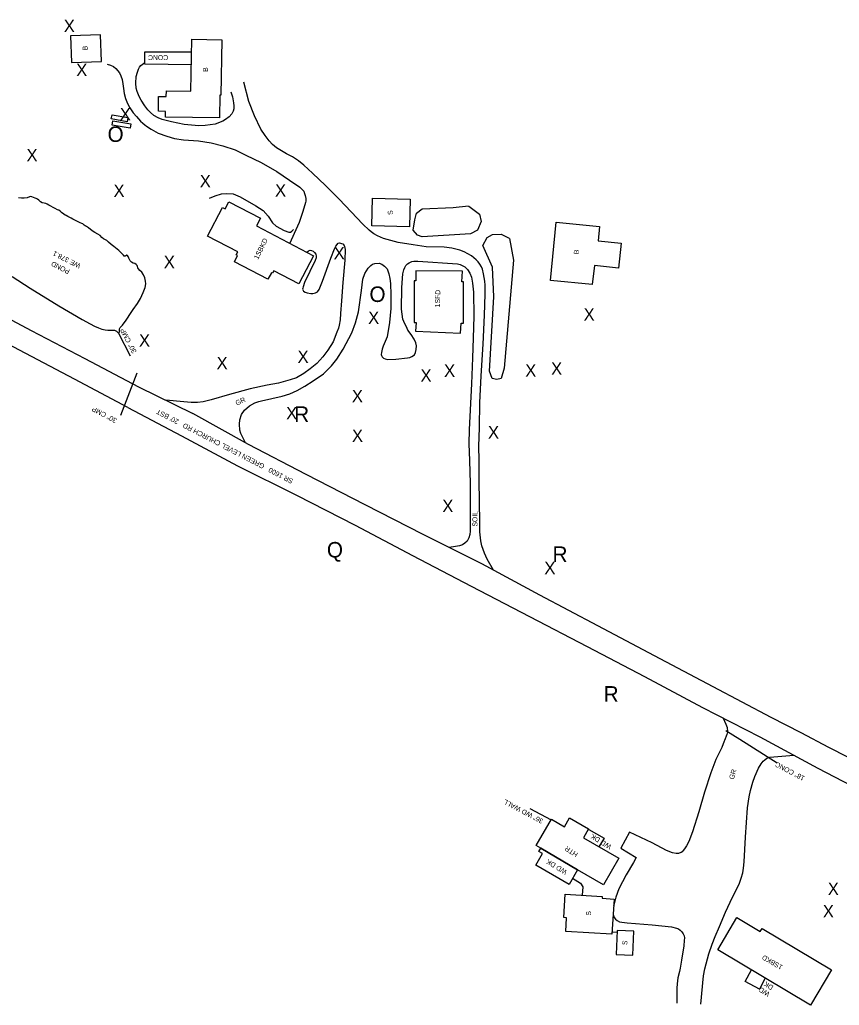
# Model space of a CAD drawing. Extents: x 2030130 to 2036320, y 723205 to 762423.
# Drawn here: x 2032860 to 2033521, y 727978 to 728773 of the extents above; entities that cross this region are included whole.
import ezdxf

# ---------------------------------------------------------------- set-up
doc = ezdxf.new("R2010")
doc.units = 0
for name, color, linetype in [('Draft_Station Cardinal Points', 7, 'Continuous'), ('Draft_Station Labels Major', 7, 'Continuous'), ('Draft_Station Tics Major', 7, 'Continuous'), ('Draft_Station Tics Minor', 7, 'Continuous'), ('Exist Terrain Model Ground Surface', 7, 'Continuous'), ('Old_Level_15', 7, 'Continuous'), ('Old_Level_23', 7, 'Continuous'), ('Old_Level_26', 7, 'Continuous'), ('Old_Level_28', 7, 'Continuous'), ('Prop Alignment Horizontal', 7, 'Continuous'), ('Prop Alignment Vertical', 7, 'Continuous'), ('Prop Horizontal Alignment Ramp', 7, 'Continuous')]:
    doc.layers.add(name, color=color, linetype=linetype)

msp = doc.modelspace()

# ---------------------------------------------------------------- linework, layer by layer
at = {"layer": 'Draft_Station Labels Major'}
for p, q in [((2032955.93, 728477.05), (2032999.77, 728455.53)), ((2032947.46, 728460.24), (2032990.63, 728437.4))]:
    msp.add_line(p, q, dxfattribs=at)
for points in [[(2032418.66, 728758.6), (2032461.99, 728735.63), (2032507.65, 728712.21), (2032552.67, 728687.82), (2032597.79, 728664.35), (2032642.43, 728640.86), (2032686.84, 728617.8), (2032730.78, 728594.97), (2032777.72, 728570.7), (2032822.3, 728547.49), (2032869.27, 728522.59), (2032912.55, 728499.93), (2032955.93, 728477.05)], [(2032947.46, 728460.24), (2032904.36, 728483.17), (2032859.89, 728506.59), (2032814.36, 728530.42), (2032769.46, 728553.82), (2032723.26, 728577.89), (2032677.65, 728601.59), (2032634.19, 728623.91), (2032588.84, 728647.83), (2032543.92, 728671.28), (2032498.55, 728695.34), (2032409.28, 728742.14)], [(2032930.6, 728737.26), (2032933.39, 728736.45), (2032935.84, 728735.37), (2032937.7, 728733.74), (2032940.69, 728730.45), (2032941.77, 728727.92), (2032942.72, 728724.98), (2032943.29, 728721.36), (2032943.72, 728717.66), (2032944.37, 728713.71), (2032945.55, 728709.56), (2032947.07, 728705.69), (2032948.99, 728702.04), (2032951.58, 728698.2), (2032954.29, 728695.04), (2032957.69, 728691.49), (2032959.35, 728689.78), (2032961.01, 728688.41), (2032962.38, 728687.24), (2032966.08, 728684.91), (2032971.89, 728681.76), (2032978.7, 728679.25), (2032984.95, 728677.33), (2032992.31, 728676.38), (2033004.33, 728675.48), (2033014.54, 728674), (2033024.1, 728671.56), (2033033.83, 728668.12), (2033042.57, 728663.84), (2033054.92, 728657.97), (2033067.57, 728650.62), (2033077.86, 728643.69), (2033086.23, 728638.18), (2033088.37, 728636.02), (2033089.28, 728634.76), (2033089.93, 728633.09), (2033090.45, 728631.36), (2033090.85, 728629.08), (2033090.91, 728626.92), (2033090.6, 728625.77), (2033088.44, 728618.37), (2033085.51, 728609.6), (2033081.5, 728600.8), (2033077.97, 728592.86)], [(2033030.43, 728714.98), (2033031.68, 728710.91), (2033032.68, 728706.22), (2033032.95, 728703.8), (2033032.81, 728701.3), (2033032.39, 728699.47), (2033031.24, 728697.22), (2033029.14, 728694.87), (2033026.24, 728692.64), (2033024.05, 728691.23), (2033017.71, 728688.98), (2033009.66, 728687.75), (2033004.61, 728687.69), (2032992.73, 728688.65), (2032982.64, 728690.74), (2032974.91, 728692.62), (2032971.7, 728694.02), (2032968.35, 728696.02), (2032965.52, 728698.44), (2032963.51, 728700.61), (2032961, 728703.84), (2032958.19, 728708.21), (2032956.56, 728711.27), (2032954.77, 728715.26), (2032954.16, 728717.94), (2032953.84, 728722.11), (2032954.18, 728727.37), (2032955.03, 728730.76), (2032956.04, 728733.35), (2032956.87, 728734.92), (2032957.85, 728736.23), (2032961.01, 728738.71)], [(2033242.49, 728329.09), (2033237.29, 728337.96), (2033235.15, 728342.76), (2033233.03, 728348.7), (2033232.18, 728352.78), (2033231.39, 728360.04), (2033231.44, 728368.06), (2033231.22, 728383.95), (2033230.81, 728401.99), (2033230.72, 728417.89), (2033230.7, 728429.01), (2033231.11, 728444.11), (2033231.45, 728464.12), (2033232.55, 728485.91), (2033234.1, 728511.55), (2033235.03, 728534.75), (2033235.79, 728551.75), (2033235.8, 728559.16), (2033235.38, 728562.18), (2033234.41, 728568.22), (2033233.57, 728571.83), (2033232.71, 728573.9), (2033231.37, 728576.09), (2033230.18, 728577.74), (2033228.45, 728579.38), (2033224.6, 728582.58), (2033218.78, 728585.92), (2033215.31, 728587.18), (2033211.99, 728588.03), (2033208.73, 728588.82), (2033202.72, 728589.67), (2033188.09, 728590.09), (2033177.6, 728591.57), (2033165.43, 728593.47), (2033153.62, 728596.72), (2033148.92, 728598.82), (2033145.77, 728600.49), (2033143.57, 728602.18), (2033142.06, 728603.42), (2033136.87, 728608.34), (2033127.65, 728618.26), (2033117.88, 728628.45), (2033106.88, 728639.47), (2033096.3, 728649.43), (2033089.4, 728655.78), (2033084.99, 728659.3), (2033080.19, 728662.54), (2033075.27, 728665.11), (2033067.2, 728669.95), (2033064.03, 728672.49), (2033061.39, 728675.45), (2033058.04, 728679.74), (2033054.54, 728684.9), (2033049.6, 728695.69), (2033045.05, 728707.15), (2033041.07, 728722.81)], [(2033091.82, 728585.66), (2033093.25, 728586.83), (2033094.39, 728587.2), (2033095.54, 728587.03), (2033096.9, 728586.39), (2033098.07, 728585.48), (2033099.05, 728583.96), (2033099.37, 728582.35), (2033099.27, 728581.07), (2033098.58, 728578.82), (2033090.03, 728561.08), (2033088.7, 728557.74), (2033088.47, 728556.53), (2033088.42, 728555.72), (2033089.2, 728554.32), (2033090.51, 728553.28), (2033092.06, 728552.92), (2033094.98, 728552.39), (2033096.73, 728552.37), (2033098.87, 728552.76), (2033100.33, 728553.74), (2033101.83, 728555.53), (2033104.41, 728562.34), (2033111.13, 728580.77), (2033114.1, 728588.33), (2033115.25, 728590.58), (2033117.01, 728592.92), (2033118.21, 728593.09), (2033119.77, 728592.66), (2033120.72, 728592.41), (2033121.84, 728591.16), (2033122.2, 728590.23), (2033122.66, 728587.88), (2033122.49, 728579.12), (2033120.88, 728561.09), (2033119.86, 728546.31), (2033118.98, 728536.25), (2033118.58, 728531.12), (2033117.76, 728526.65), (2033117.21, 728524.28), (2033116.09, 728521.02), (2033112.92, 728513.45), (2033108.79, 728506.67), (2033104.62, 728501.17), (2033099.78, 728495.79), (2033094.43, 728491.61), (2033089.48, 728487.91), (2033083.44, 728484.38), (2033078.3, 728482.56), (2033069.01, 728480.02), (2033059.68, 728478.49), (2033046.02, 728475.5), (2033029.44, 728470.75), (2033014.53, 728466.51), (2033008.17, 728464.93), (2033003.54, 728464.27), (2032998.55, 728464.34), (2032992.54, 728464.98), (2032977.91, 728466.26)], [(2033041.99, 728432.31), (2033038.44, 728439.29), (2033037.75, 728442.17), (2033037.43, 728446.94), (2033037.81, 728450.39), (2033038.97, 728454.6), (2033041.51, 728458.17), (2033045.45, 728461.71), (2033049.84, 728464.05), (2033053.18, 728465.21), (2033055.32, 728465.81), (2033071.93, 728469.42), (2033077.94, 728471.4), (2033083.86, 728474.18), (2033090.04, 728477.44), (2033097, 728481.74), (2033105.13, 728487.41), (2033111.56, 728493.91), (2033115.93, 728499.35), (2033121.18, 728507.31), (2033128.23, 728520.63), (2033131.12, 728528.66), (2033133.38, 728537.41), (2033136.02, 728554.79), (2033137.05, 728563.98), (2033138.55, 728568.4), (2033141.27, 728572.72), (2033143.3, 728574.86), (2033144.89, 728575.91), (2033146.75, 728576.63), (2033150.05, 728576.72), (2033152.29, 728576.04), (2033154.56, 728574.48), (2033156.5, 728572.31), (2033158.09, 728568.18), (2033158.66, 728564.49), (2033159.31, 728560.26), (2033159.48, 728551.37), (2033159.64, 728540.26), (2033158.46, 728528.91), (2033156.54, 728517.48), (2033153.45, 728509.71), (2033152.63, 728507.54), (2033151.97, 728504.69), (2033151.87, 728503.07), (2033152.1, 728502.27), (2033152.6, 728501.27), (2033153.77, 728500.16), (2033155.13, 728499.52), (2033157.1, 728499.17), (2033163.56, 728499.34), (2033172.9, 728500.33), (2033174.91, 728500.72), (2033176.57, 728501.44), (2033178.55, 728502.97), (2033179.45, 728504.81), (2033180.06, 728507.25), (2033180.25, 728510.22), (2033179.65, 728512.5), (2033178.36, 728515.36), (2033176.1, 728519.21), (2033173.38, 728522.77), (2033172.1, 728525.37), (2033170.96, 728527.76), (2033169.3, 728531.69), (2033168.22, 728539.61), (2033168.36, 728557.07), (2033169.28, 728568.2), (2033170, 728571.39), (2033170.76, 728573.3), (2033171.79, 728574.87), (2033172.97, 728576.25), (2033174.29, 728577.1), (2033176.49, 728578.17), (2033178.17, 728578.41), (2033179.38, 728578.51), (2033181.33, 728578.43), (2033213.25, 728576.31), (2033215.56, 728575.63), (2033219.18, 728573.78), (2033221.39, 728571.75), (2033223.43, 728568.63), (2033224.73, 728565.37), (2033225.59, 728560.74), (2033226.39, 728553.35), (2033226.57, 728534.09), (2033225.96, 728516.29), (2033225.37, 728500.44), (2033224.72, 728479.41), (2033222.87, 728442.51), (2033222.57, 728431.05), (2033223.13, 728417.72), (2033223.62, 728399.07), (2033223.61, 728381.83), (2033223.7, 728360.47), (2033223.3, 728357.97), (2033222.43, 728355.25), (2033221.08, 728352.59), (2033219.31, 728350.79), (2033217.53, 728349.6), (2033214.92, 728348.65)], [(2033490.59, 728197.77), (2033466.38, 728210.34), (2033419.59, 728235.01), (2033372.39, 728259.99), (2033326.53, 728284.08), (2033279.74, 728308.86), (2033233.11, 728334.18), (2033185.67, 728357.91), (2033138.83, 728381.89), (2033091.36, 728406.21), (2033044.82, 728430.45), (2032999.77, 728455.53)], [(2032990.63, 728437.4), (2033035.84, 728413.16), (2033083.38, 728389.55), (2033130.74, 728365.5), (2033177.14, 728340.85), (2033224.33, 728316.32), (2033271.53, 728291.82), (2033318.03, 728267.46), (2033364.21, 728243.29), (2033411.21, 728218.21), (2033457.38, 728194.57), (2033457.56, 728194.48)], [(2033214.92, 728348.65), (2033211.84, 728348.17), (2033206.63, 728347.39)], [(2033427.67, 728209.78), (2033430.02, 728204.98), (2033430.93, 728202.24), (2033431.04, 728201.09), (2033431.14, 728200.08), (2033431.12, 728198.79), (2033430.6, 728196.4), (2033428.9, 728191.62)], [(2033457.38, 728194.57), (2033504.03, 728169.43), (2033550.56, 728145.1), (2033597.42, 728120.34), (2033633.86, 728101.45), (2033682.76, 728075.98)], [(2033647.69, 728118.19), (2033645.71, 728119.22), (2033607.19, 728137.76), (2033560.1, 728161.98), (2033513.07, 728186.1), (2033490.59, 728197.77)], [(2033428.9, 728191.62), (2033428.69, 728191.05), (2033426.57, 728186.03), (2033421.84, 728176.44), (2033417.76, 728165.66), (2033412.71, 728149.9), (2033408, 728134.15), (2033403.1, 728117.99), (2033399.99, 728110.22), (2033398.22, 728106.77), (2033396.68, 728104.34), (2033395.58, 728102.88), (2033394.54, 728101.76), (2033393.75, 728101.26), (2033392.34, 728100.73), (2033391.8, 728100.65), (2033389.7, 728100.64), (2033386.85, 728101.01), (2033382.11, 728102.87), (2033370.44, 728109.01), (2033352.17, 728117.84), (2033345.05, 728104.84), (2033357.52, 728097.3), (2033355.36, 728093.36), (2033349.36, 728083.26), (2033343.67, 728071.94), (2033341.14, 728065.22), (2033339.77, 728059.88), (2033339.39, 728057.97)], [(2033409.76, 727978.97), (2033411.91, 728001.81), (2033412.99, 728007.47), (2033416.21, 728019.64), (2033418.84, 728027.39), (2033421.33, 728033.51), (2033424.69, 728041.69), (2033429.62, 728053.32), (2033435.21, 728065.3), (2033438.94, 728072.62), (2033440.83, 728076.68), (2033442.31, 728080.67), (2033443.51, 728084.84), (2033444.18, 728088.79), (2033444.82, 728093.69), (2033445.72, 728113.71), (2033447.51, 728137.27), (2033448.68, 728146.12), (2033449.84, 728151.38), (2033451.7, 728158.02), (2033453.36, 728162.61), (2033456.37, 728169.43), (2033458.41, 728172.82), (2033460.09, 728175.05), (2033461.4, 728176.18), (2033463.06, 728177.32), (2033465.53, 728178.29), (2033484.81, 728179.79)], [(2033338.92, 728051.26), (2033339.77, 728048.84), (2033340.83, 728047.46), (2033342.16, 728046.42), (2033344.16, 728045.41), (2033345.93, 728045), (2033350.22, 728044.55), (2033370.53, 728042.98), (2033386.02, 728041.44), (2033390.06, 728040.37), (2033391.71, 728039.62), (2033393.17, 728038.65), (2033394.51, 728037.28), (2033395.51, 728035.76), (2033396.25, 728034.02), (2033396.44, 728032.47), (2033396.39, 728030.24), (2033396, 728026.02), (2033394.11, 728014.51), (2033393.06, 728008.1), (2033392.42, 728005.23), (2033391.24, 728000.18), (2033390.53, 727995.48), (2033390.26, 727991.81), (2033390.29, 727987.34), (2033390.29, 727979.76)]]:
    msp.add_lwpolyline(points, dxfattribs=at)
at = {"layer": 'Draft_Station Tics Major'}
for points in [[(2033222.56, 728622.78), (2033231.21, 728616.3), (2033232.35, 728610.42), (2033229.58, 728603.44), (2033223.94, 728600.33), (2033184.95, 728598.11), (2033180.97, 728599.39), (2033177.71, 728603.44), (2033179.06, 728611.76), (2033180.3, 728617.12), (2033184.94, 728620.6), (2033209.96, 728621.66), (2033222.35, 728623.17)], [(2033255.4, 728596.63), (2033258.63, 728579.16), (2033251.08, 728491.98), (2033248.54, 728483.83), (2033245.01, 728482.95), (2033241.44, 728483.64), (2033239.11, 728489.69), (2033242.57, 728549.62), (2033241.54, 728573.65), (2033233.85, 728591.13), (2033237.43, 728597.53), (2033241.7, 728600.01), (2033248.6, 728600.2), (2033255, 728597.01)]]:
    msp.add_lwpolyline(points, dxfattribs=at)
at = {"layer": 'Draft_Station Tics Minor'}
for p, q in [((2032949.53, 728501.8), (2032940.02, 728520.18)), ((2032954.53, 728488.12), (2032941.47, 728453.97))]:
    msp.add_line(p, q, dxfattribs=at)
for points in [[(2033013.37, 728629.27), (2033017.76, 728631.17), (2033022.85, 728632.78), (2033027.28, 728633.1), (2033032.22, 728632.64), (2033038.1, 728630.42), (2033050.63, 728623.16), (2033056.46, 728619.17), (2033060.62, 728614.74), (2033064.02, 728609.41), (2033067.15, 728606.73), (2033073.56, 728603.15), (2033077.15, 728601.76), (2033078.53, 728601.8), (2033079.78, 728602.72), (2033081.13, 728603.94)], [(2033430.04, 728199.87), (2033441.13, 728192.84)], [(2033441.13, 728192.84), (2033471.32, 728173.71)]]:
    msp.add_lwpolyline(points, dxfattribs=at)
at = {"layer": 'Exist Terrain Model Ground Surface'}
for points in [[(2032925.3, 728761.06), (2032901.11, 728760.28), (2032901.81, 728738.77), (2032925.99, 728739.54)], [(2033021.35, 728694.14), (2032977.81, 728694.66), (2032977.86, 728699.23), (2032971.99, 728699.34), (2032972.21, 728711.31), (2032978.31, 728711.2), (2032978.43, 728715.83), (2032998.26, 728715.49), (2032999, 728757.53), (2033023.13, 728757.1), (2033022.33, 728712.25), (2033021.64, 728712.26)], [(2032946.84, 728690.87), (2032934.02, 728693.26), (2032934.64, 728696.59), (2032947.47, 728694.19)], [(2032949.26, 728685.58), (2032934.69, 728688.2), (2032935.32, 728691.74), (2032949.89, 728689.12)], [(2033060.44, 728563.87), (2033033.32, 728577.99), (2033035.85, 728582.85), (2033034.72, 728583.44), (2033036.03, 728585.96), (2033011.65, 728598.66), (2033023.67, 728621.75), (2033025.91, 728620.58), (2033028.89, 728626.31), (2033054.34, 728613.08), (2033051.09, 728606.84), (2033097.26, 728582.83), (2033085.4, 728560.02), (2033065.16, 728570.54), (2033064.15, 728568.6), (2033063.15, 728569.12)], [(2033144.34, 728606.95), (2033144.89, 728629.16), (2033175.23, 728628.42), (2033174.68, 728606.2)], [(2033322.04, 728559.59), (2033288.33, 728562.9), (2033292.94, 728609.84), (2033327.98, 728606.39), (2033326.84, 728594.78), (2033345.34, 728592.86), (2033343.24, 728572.83), (2033323.99, 728574.81)], [(2033217.39, 728570.24), (2033179.68, 728570.58), (2033179.62, 728562.48), (2033178.36, 728562.47), (2033178.39, 728528.95), (2033179.93, 728528.9), (2033179.61, 728522.05), (2033215.81, 728520.33), (2033216.24, 728528.45), (2033218.17, 728528.44), (2033218.33, 728561.78), (2033216.87, 728561.79)], [(2033280.5, 728104.94), (2033310.19, 728087.41)], [(2033337.8, 728035.44), (2033300.74, 728037.69), (2033301.43, 728048.67), (2033299.12, 728048.81), (2033300.32, 728067.62), (2033330.06, 728065.72), (2033329.98, 728064.42), (2033339.8, 728063.77)], [(2033498.17, 727978.06), (2033423.33, 728022.76), (2033438.86, 728048.76), (2033457.68, 728037.52), (2033459.2, 728040.07), (2033515.22, 728006.61)], [(2033342.1, 728038.3), (2033341.38, 728018.91), (2033354.83, 728018.42), (2033355.55, 728037.81)]]:
    msp.add_lwpolyline(points, close=True, dxfattribs=at)
for points in [[(2032998.63, 728736.78), (2032961.01, 728737.29), (2032961.01, 728747.37), (2032998.82, 728747.39)], [(2033271.87, 728136.84), (2033288.87, 728127.81)], [(2033280.5, 728104.94), (2033276.83, 728107.07), (2033289.14, 728128.27), (2033299.68, 728122.16), (2033303.78, 728129.28), (2033319.17, 728120.4), (2033315, 728113.15), (2033343.55, 728096.65), (2033331.2, 728075.28), (2033310.19, 728087.41)], [(2033319.23, 728119.97), (2033331.65, 728112.88), (2033327.49, 728105.79)], [(2033310.19, 728087.41), (2033303.36, 728075.58), (2033276.59, 728091.06), (2033282.02, 728100.44), (2033278.93, 728102.23), (2033280.5, 728104.94)], [(2033306.3, 728080.67), (2033312.5, 728076.64), (2033314.56, 728073.61), (2033314.01, 728066.79)], [(2033342.04, 728036.79), (2033337.92, 728037.08)], [(2033461.75, 727999.81), (2033457.06, 727991.05), (2033445.52, 727997.22), (2033450.49, 728006.53)]]:
    msp.add_lwpolyline(points, dxfattribs=at)
at = {"layer": 'Prop Alignment Horizontal'}
for points in [[(2032940.07, 728586.94), (2032936.01, 728590.13), (2032933.88, 728591.88), (2032931.75, 728593.71), (2032930.37, 728595.09), (2032929.21, 728595.73), (2032927.64, 728596.49), (2032926.41, 728597.47), (2032925.02, 728599.04), (2032923.04, 728600.27), (2032920.79, 728601.42), (2032919.42, 728602.26), (2032917.09, 728603.88), (2032915.58, 728605.18), (2032914.89, 728605.97), (2032914.07, 728606.42), (2032912.91, 728606.79), (2032912.09, 728607.44), (2032911.12, 728608.42), (2032910.31, 728608.67), (2032908.88, 728609.24), (2032907.79, 728609.95), (2032906.7, 728610.39), (2032904.59, 728611.48), (2032903.08, 728612.38), (2032901.59, 728613.08), (2032898.79, 728614.55), (2032897.57, 728615.12), (2032896.75, 728615.57), (2032895.59, 728616.28), (2032893.87, 728617.65), (2032892.76, 728618.83), (2032891.74, 728619.47), (2032890.58, 728619.78), (2032888.68, 728620.8), (2032883.63, 728623.49), (2032882.33, 728624.47), (2032881.24, 728624.84), (2032879.95, 728625.14), (2032878.33, 728625.57), (2032876.97, 728626.27), (2032875.45, 728627.51), (2032874.56, 728628.43), (2032873.46, 728629), (2032872.59, 728629.18), (2032871.29, 728629.75), (2032869.87, 728630.32), (2032868.78, 728630.56), (2032867.91, 728630.4), (2032866.12, 728629.62), (2032863.71, 728629.22), (2032861.49, 728629.29), (2032859.06, 728629.63)], [(2032943.73, 728583.14), (2032940.07, 728586.94)], [(2032926.42, 728523.58), (2032929.12, 728523.11), (2032931.28, 728522.77), (2032933.5, 728522.63), (2032934.91, 728522.73), (2032936.6, 728522.64), (2032938.23, 728521.94), (2032939.06, 728521.03), (2032939.75, 728520.44), (2032940.28, 728520.79), (2032940.53, 728521.47), (2032940.56, 728522.81), (2032940.6, 728523.76), (2032941.17, 728524.98), (2032943.01, 728526.78), (2032945.86, 728530.89), (2032950.13, 728537.05), (2032951.68, 728539.51), (2032955.05, 728544.38), (2032957.63, 728548.41), (2032959.79, 728553.24), (2032961.23, 728557.05), (2032961.75, 728560.15), (2032961.49, 728562.3), (2032960.95, 728565.04), (2032959.88, 728567.5), (2032958.55, 728569.48), (2032957.1, 728570.92), (2032955.85, 728572.3), (2032955.36, 728573.16), (2032955.26, 728574.23), (2032954.9, 728575.03), (2032954.01, 728575.75), (2032952.99, 728576.39), (2032951.56, 728576.82), (2032950.26, 728577.6), (2032949.16, 728578.71), (2032948.6, 728579.64), (2032948.02, 728580.9), (2032947.65, 728582.3), (2032947.16, 728582.96), (2032946.48, 728583.21), (2032945.83, 728582.65), (2032945.3, 728582.37), (2032944.29, 728582.48), (2032943.73, 728583.14)], [(2032854.09, 728566.03), (2032868.39, 728556.73), (2032891.56, 728542.42), (2032910.55, 728531.29), (2032916.82, 728527.96), (2032920.57, 728526.05), (2032923.57, 728524.65), (2032926.42, 728523.58)]]:
    msp.add_lwpolyline(points, dxfattribs=at)

# ---------------------------------------------------------------- texts
at = {"layer": 'Draft_Station Cardinal Points'}
for p in [(2032930.97, 728674.61), (2033142.31, 728545.48)]:
    msp.add_text('O', height=12.5, dxfattribs=at).set_placement(p)
at = {"layer": 'Draft_Station Tics Major'}
for p in [(2032895.64, 728763.21), (2032905.69, 728727.69), (2032940.84, 728692.08), (2032865.59, 728658.92), (2033005.39, 728637.98), (2032935.78, 728630.21), (2033066.14, 728630.52), (2033113.44, 728579.91), (2032976.36, 728572.71), (2033141.25, 728527.79), (2033315.14, 728530.43), (2032956.34, 728509.46), (2033084.3, 728496.29), (2033018.96, 728491.21), (2033288.89, 728486.74), (2033183.52, 728481.18), (2033202.54, 728485.04), (2033268.02, 728485.2), (2033128.14, 728464.52), (2033075.09, 728450.73), (2033128.2, 728432.57), (2033237.99, 728435.29), (2033201.1, 728375.93), (2033283.5, 728325.85), (2033512.17, 728067.01), (2033508.19, 728048.94)]:
    msp.add_text('X', height=10, dxfattribs=at).set_placement(p)
at = {"layer": 'Old_Level_15'}
msp.add_text('Q', height=12.5, dxfattribs=at).set_placement((2033107.97, 728339.33))
at = {"layer": 'Old_Level_23'}
for s, rotation, p in [('GR', 25.0044, (2033035.31, 728461.82)), ("SR 1600   GREEN LEVEL CHURCH RD   20' BST", 152.5243, (2033081.25, 728402.16)), ('SOIL', 90.00002, (2033229.42, 728364.23)), ('GR', 73.11463, (2033436.2, 728159.9))]:
    msp.add_text(s, height=4, rotation=rotation, dxfattribs=at).set_placement(p)
at = {"layer": 'Old_Level_26'}
for s, rotation, p in [('30" CMP', 117.45385, (2032954.62, 728505.29)), ('30" CMP', 152.16565, (2032938.97, 728451.11)), ('18" CONC', 152.19891, (2033494.02, 728162.49))]:
    msp.add_text(s, height=4, rotation=rotation, dxfattribs=at).set_placement(p)
at = {"layer": 'Old_Level_28'}
for s, rotation, p in [('B', 92.6647, (2032914.93, 728748.62)), ('CONC', 180.00002, (2032979.89, 728744.65)), ('B', 91.63733, (2033011.99, 728731.14)), ('S', 96.11924, (2033161.29, 728615.92)), ('1SBKD', 63.66404, (2033052.42, 728579.46)), ('B', 85.12498, (2033311.11, 728583.85)), ('1SFD', 88.23135, (2033199.1, 728541.14)), ('36" WD WALL', 152.05124, (2033283.09, 728127.86)), ('WD DK', 148.4073, (2033338.08, 728106.94)), ('HTR', 147.35421, (2033311, 728100.7)), ('WD DK', 148.4073, (2033302.28, 728086.53)), ('S', 91.024, (2033321.18, 728050.39)), ('S', 87.31491, (2033350.32, 728026.58)), ('1SBKD', 150.15488, (2033476.27, 728009.93)), ('DK', 148.14901, (2033468.68, 727993.45)), ('WD', 148.14901, (2033465.81, 727988.17))]:
    msp.add_text(s, height=4, rotation=rotation, dxfattribs=at).set_placement(p)
at = {"layer": 'Prop Alignment Vertical'}
for s, p in [('WE 378.1', (2032909.71, 728575.93)), ('POND', (2032900.98, 728571.33))]:
    msp.add_text(s, height=4, rotation=153.22874, dxfattribs=at).set_placement(p)
at = {"layer": 'Prop Horizontal Alignment Ramp'}
for p in [(2033081.56, 728448.74), (2033290.05, 728335.76), (2033331.29, 728223.03)]:
    msp.add_text('R', height=12.5, dxfattribs=at).set_placement(p)

doc.saveas('drawing.dxf')
